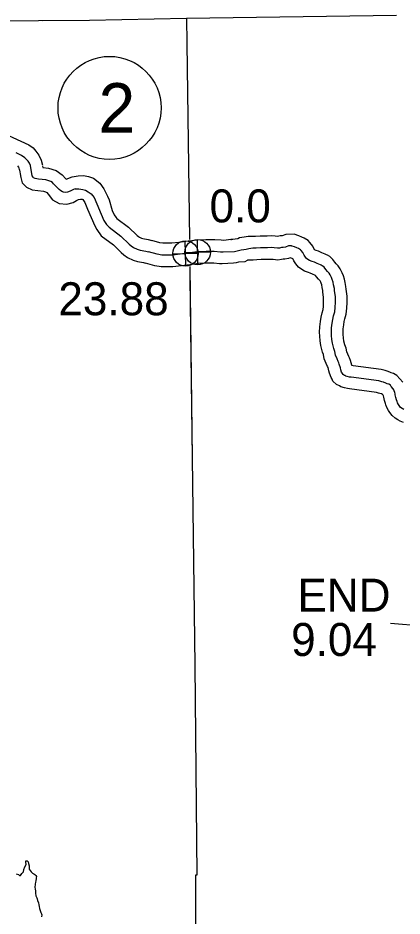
# Model space of a CAD drawing. Extents: x 31699 to 244310, y -8841 to 11474.
# Drawn here: x 135072 to 135400, y 2078 to 2845 of the extents above; entities that cross this region are included whole.
import ezdxf

# ---------------------------------------------------------------- set-up
doc = ezdxf.new("R2010")
doc.units = 0
for name, color, linetype in [('B_Logo', 7, 'Continuous'), ('Level 21', 7, 'Continuous'), ('R_Annotation', 7, 'Continuous'), ('R_Border Notes', 7, 'Continuous'), ('R_Draft', 7, 'Continuous'), ('R_Logo', 7, 'Continuous'), ('S_AREA_CALC', 7, 'Continuous'), ('S_WALL_ANNOT', 7, 'Continuous')]:
    doc.layers.add(name, color=color, linetype=linetype)

msp = doc.modelspace()

# ---------------------------------------------------------------- linework, layer by layer
at = {"layer": 'B_Logo'}
for points in [[(135120.72, 2698.86), (135119.31, 2698.28), (135116.64, 2696.84), (135114.38, 2695.92), (135112.59, 2695.69), (135110.92, 2695.88), (135109.89, 2696.2), (135108.49, 2697.03), (135107.05, 2698.16), (135102.4, 2703.25), (135101.33, 2704.18), (135100.07, 2705.01), (135098.33, 2705.7), (135095.8, 2706.43), (135089.48, 2707.13), (135086.48, 2707.72), (135085.24, 2708.28), (135084.78, 2708.78), (135084, 2710.08), (135082.6, 2718.65), (135081.89, 2720.65), (135080.58, 2722.62), (135077.87, 2725.38), (135075.04, 2727.3), (135070.5, 2729.65)], [(135120.72, 2698.86), (135123.84, 2698.88), (135127.44, 2698.38), (135129.66, 2697.66), (135131.96, 2696.43), (135134.4, 2694.59), (135135.63, 2693.06), (135136.97, 2691.36)], [(135136.97, 2691.36), (135145.3, 2671.87), (135147.55, 2668.42), (135149.7, 2666.15), (135159.94, 2658.53), (135166.93, 2651.72), (135168.62, 2650.25), (135170.61, 2648.8), (135173.89, 2647.28), (135176.18, 2646.61), (135181.14, 2645.75), (135183.55, 2645.15)], [(135395.85, 2517.29), (135395.43, 2518.62), (135394.67, 2520.75), (135394.24, 2522.81), (135394.09, 2523.81), (135393.88, 2525.01), (135393.33, 2526.21), (135392.98, 2527.27), (135392.57, 2528), (135390.74, 2530.04), (135390.26, 2531.1), (135388.65, 2532.01), (135387.38, 2532.4), (135386.04, 2532.98), (135384.23, 2533.62), (135382.76, 2534.07), (135380.21, 2534.76), (135356.65, 2537.9), (135355.24, 2538.15), (135353.24, 2538.52), (135352.03, 2538.9), (135351.36, 2539.36), (135350.89, 2539.55), (135349.89, 2540.01), (135349.55, 2540.34), (135349.34, 2540.87), (135348.39, 2542.26), (135347.7, 2544.25), (135347.34, 2545.91), (135346.43, 2549.24), (135346.01, 2550.37), (135345.46, 2551.43), (135344.5, 2553.68), (135343.26, 2556.67), (135342.61, 2560.07), (135341.71, 2562.52), (135340.52, 2566.98), (135340.14, 2570.25), (135339.69, 2573.71), (135339.66, 2576.45), (135339.8, 2580.19), (135340.35, 2584.2), (135340.84, 2587.35), (135341.53, 2590.36), (135342.48, 2593.78), (135342.9, 2597.53), (135343.04, 2601.93), (135343.04, 2606.74), (135342.43, 2612.01), (135342.21, 2613.81), (135341.57, 2616.74), (135341.07, 2619.27), (135340.37, 2621.46), (135339.81, 2623.12), (135338.58, 2625.31), (135337.63, 2626.83), (135336.21, 2628.34), (135334.92, 2629.99), (135333.43, 2631.84), (135332.42, 2632.9), (135331.74, 2633.22), (135330.8, 2633.74), (135330.27, 2634), (135327.59, 2635.1), (135325.17, 2636.2), (135323.37, 2636.77), (135321.09, 2637.68), (135319.54, 2638.52), (135318.4, 2639.31), (135317.52, 2640.43), (135316.5, 2642.08), (135315.4, 2644.47), (135313.77, 2646.32), (135313.37, 2646.78), (135311.48, 2647.82), (135310.28, 2648.47), (135308.13, 2649.31), (135306.26, 2650.02), (135305.99, 2650.01), (135305.59, 2650.14), (135303.06, 2650.1), (135300.4, 2649.13), (135298.54, 2648.77), (135297.15, 2648.68), (135295.28, 2648.32), (135293.69, 2648.1), (135290.82, 2648.39), (135288.22, 2648.62), (135285.15, 2648.51), (135282.22, 2648.47), (135279.16, 2648.43), (135275.49, 2648.17), (135272.56, 2648.07), (135269.15, 2647.49), (135266.97, 2647.07), (135264.78, 2646.7), (135262.72, 2646.39), (135256.91, 2645.07), (135247.11, 2644.74)], [(135218.69, 2644.15), (135210.55, 2642.95), (135203.81, 2642.33), (135194.94, 2642.33), (135190.96, 2642.95), (135183.55, 2645.15)], [(135247.11, 2644.74), (135244.83, 2644.9), (135239.63, 2645.4), (135232.59, 2645.4), (135225.24, 2645.09), (135218.69, 2644.15)], [(135401.48, 2510.3), (135400, 2511.14), (135398.85, 2512.2), (135397.63, 2513.78), (135396.88, 2514.77), (135396.27, 2515.97), (135395.85, 2517.29)]]:
    msp.add_lwpolyline(points, dxfattribs=at)
at = {"layer": 'Level 21'}
for p, q in [((135215.32, 2632.8), (135214.82, 2654.5)), ((135225.66, 2633.87), (135225.16, 2655.57)), ((135204.22, 2643.4), (135225.92, 2643.9)), ((135214.56, 2644.47), (135236.26, 2644.97))]:
    msp.add_line(p, q, dxfattribs=at)
for centre in [(135215.07, 2643.65), (135225.41, 2644.72)]:
    msp.add_circle(centre, 10.85, dxfattribs=at)
at = {"layer": 'R_Annotation'}
for points in [[(135133.1, 2842.92), (135215.81, 2844.75), (135395.31, 2847.21)], [(135133.1, 2842.92), (135215.81, 2844.75), (135395.31, 2847.21)], [(134586.63, 2837.8), (134717.94, 2839.25), (134894.16, 2840.87), (135045.72, 2842.19), (135133.1, 2842.92)], [(135092.52, 2842.58), (135133.1, 2842.92)]]:
    msp.add_lwpolyline(points, dxfattribs=at)
at = {"layer": 'R_Border Notes'}
msp.add_circle((135150.17, 2767.99), 44, dxfattribs=at)
at = {"layer": 'R_Draft'}
msp.add_lwpolyline([(135070.46, 2113.9), (135072.33, 2113.39), (135073.14, 2112.46), (135074, 2112.47), (135074.8, 2113.14), (135075.32, 2114.22), (135076.7, 2115.57), (135077.01, 2117.57), (135077.85, 2119.71), (135078.89, 2121.93), (135078.61, 2123.79), (135078.73, 2124.86), (135079.72, 2125.07), (135080.6, 2124.08), (135080.95, 2122.55), (135081.43, 2120.68), (135081.58, 2118.88), (135081.59, 2117.88), (135082.41, 2116.56), (135083.08, 2115.63), (135084.29, 2114.31), (135085.5, 2113.79), (135086.3, 2113.13), (135087.31, 2112.34), (135087.65, 2111.47), (135087.53, 2110.47), (135087.54, 2109.54), (135087.22, 2108.27), (135086.77, 2106.46), (135086.72, 2105.33), (135086.59, 2104.59), (135086.42, 2102.39), (135086.63, 2100.66), (135086.85, 2099.46), (135087, 2097.32), (135087.23, 2094.99), (135087.91, 2093.46), (135088.32, 2092.4), (135088.47, 2091.13), (135089.35, 2089.14), (135089.84, 2087.41), (135090.12, 2086.08), (135090.33, 2084.28), (135090.88, 2082.62), (135091.5, 2080.89), (135092.11, 2079.76), (135092.25, 2078.96), (135092.14, 2077.09)], dxfattribs=at)
at = {"layer": 'R_Logo'}
for points in [[(135215.81, 2844.75), (135216.17, 2823.01), (135218.36, 2655.44)], [(135215.81, 2844.75), (135216.17, 2823.01), (135218.35, 2655.71)], [(135218.65, 2632.49), (135220.72, 2468.69), (135222.89, 2292.03), (135224.82, 2112.83), (135223.5, 2112.75), (135224.05, 1931.74), (135226.64, 1752.61), (135227.01, 1577.6)], [(135218.73, 2632.23), (135218.77, 2622.66), (135220.72, 2468.69), (135222.89, 2292.03), (135224.82, 2112.83), (135223.5, 2112.75), (135224.05, 1931.74), (135226.64, 1752.61), (135227.01, 1577.52)]]:
    msp.add_lwpolyline(points, dxfattribs=at)
at = {"layer": 'S_AREA_CALC'}
for p, q in [((135253.73, 2655.46), (135254.32, 2655.45)), ((135386.31, 2514.29), (135386.31, 2514.29))]:
    msp.add_line(p, q, dxfattribs=at)
for points in [[(135049.88, 2750.62), (135081.27, 2736.33), (135084.77, 2733.76), (135087.22, 2731), (135089.72, 2727.55), (135091.7, 2723.42), (135092.77, 2719.09)], [(135071.59, 2718.48), (135072.46, 2717.28), (135072.78, 2716.62), (135073.35, 2714.29)], [(135092.92, 2718.34), (135093.15, 2717.01), (135098.07, 2716.47), (135104.57, 2714.39), (135109.74, 2710.71), (135112.91, 2707.3), (135113.15, 2707.01), (135118.23, 2709.18), (135123.3, 2709.93), (135127.87, 2710.16), (135132.22, 2709.43), (135136.32, 2707.84), (135141.77, 2703.7)], [(135073.2, 2715.04), (135073.77, 2711.62), (135074.36, 2708.46), (135075.62, 2704.07), (135079.22, 2700.16), (135084.04, 2697.89), (135093.88, 2696.81), (135095.51, 2696.29), (135096.49, 2695.6), (135097.74, 2694.24), (135101.54, 2689.49), (135107.19, 2686.43), (135113.73, 2685.82), (135118.94, 2687.28), (135121.82, 2688.97), (135123.71, 2689.77), (135125.28, 2690), (135126.69, 2690.08), (135126.87, 2690.05), (135127.42, 2689.83)], [(135141.77, 2703.7), (135145.26, 2698.9), (135146.83, 2696.04), (135148.43, 2692.54), (135149.77, 2689.51), (135152.53, 2680.41)], [(135127.42, 2689.83), (135128.94, 2687.06), (135130.2, 2684.33), (135131.44, 2681.51), (135137.6, 2667.17), (135139.33, 2664.23), (135139.38, 2664.16)], [(135152.53, 2680.41), (135154.16, 2676.6), (135155.44, 2674.64), (135156.37, 2673.65), (135166.44, 2666.15), (135173.71, 2659.07), (135174.86, 2658.07), (135175.69, 2657.47), (135177.43, 2656.67), (135178.47, 2656.36), (135183.19, 2655.54), (135186.18, 2654.8)], [(135139.38, 2664.16), (135143.03, 2658.65), (135153.44, 2650.9), (135160.15, 2644.37), (135162.38, 2642.42), (135165.53, 2640.13), (135170.36, 2637.9), (135173.9, 2636.85), (135179.08, 2635.95), (135180.93, 2635.5)], [(135218.37, 2654.21), (135217.23, 2654.05), (135209.36, 2652.88), (135203.36, 2652.33), (135195.7, 2652.33), (135193.15, 2652.73), (135186.18, 2654.8)], [(135247.8, 2654.72), (135245.65, 2654.87), (135240.1, 2655.4), (135232.38, 2655.4), (135224.32, 2655.06), (135218.37, 2654.21)], [(135254.32, 2655.45), (135253.88, 2655.47), (135247.8, 2654.72)], [(135400.75, 2533.85), (135395.67, 2539.53), (135392.6, 2541.27), (135390.82, 2541.8), (135389.7, 2542.29), (135387.35, 2543.12), (135385.53, 2543.67), (135382.21, 2544.59), (135358.17, 2547.78), (135357.13, 2547.97), (135357.06, 2548.28), (135355.96, 2552.29), (135355.18, 2554.4), (135354.52, 2555.69), (135353.72, 2557.57), (135352.89, 2559.55), (135352.28, 2562.74), (135351.26, 2565.54), (135350.37, 2568.86), (135350.07, 2571.46), (135349.68, 2574.42), (135349.66, 2576.32), (135349.78, 2579.32), (135350.24, 2582.76), (135350.66, 2585.46), (135351.23, 2587.9), (135352.33, 2591.88), (135352.88, 2596.82), (135353.04, 2601.78), (135353.04, 2607.31), (135352.36, 2613.2), (135352.07, 2615.5), (135351.36, 2618.78), (135350.77, 2621.76), (135349.88, 2624.56), (135349, 2627.2), (135347.18, 2630.42), (135345.59, 2632.96), (135343.81, 2634.85), (135342.75, 2636.21), (135340.94, 2638.46), (135338.38, 2641.12), (135336.35, 2642.1), (135335.41, 2642.62), (135334.34, 2643.14), (135331.56, 2644.28), (135328.78, 2645.55), (135326.73, 2646.2), (135325.38, 2646.73), (135325.32, 2646.82), (135323.87, 2649.98), (135321.28, 2652.92), (135319.73, 2654.69), (135316.28, 2656.6), (135314.48, 2657.56), (135311.72, 2658.64), (135308.01, 2660.04), (135300.83, 2659.94), (135297.72, 2658.8), (135297.28, 2658.71), (135295.88, 2658.62), (135293.64, 2658.19), (135293.5, 2658.17), (135291.77, 2658.35), (135288.48, 2658.64), (135284.9, 2658.51), (135282.08, 2658.47), (135278.74, 2658.42), (135274.96, 2658.16), (135272.31, 2658.06), (135268.48, 2658.01), (135265.27, 2657.61), (135261.23, 2656.94), (135259.73, 2656.14), (135257.52, 2655.91), (135255.49, 2655.54), (135254.92, 2655.48), (135253.73, 2655.46)], [(135386.31, 2514.29), (135385.95, 2515.43), (135385.02, 2518.03), (135384.39, 2521.07), (135384.25, 2522.01), (135384, 2522.55), (135383.99, 2522.59), (135383.44, 2523.2), (135382.37, 2523.67), (135381.1, 2524.12), (135379.98, 2524.46), (135378.22, 2524.94), (135355.12, 2528.01), (135353.46, 2528.31), (135350.8, 2528.8), (135347.61, 2529.82), (135346.53, 2530.55), (135344.17, 2531.61), (135341.02, 2534.68), (135340.44, 2536.16), (135339.38, 2537.7), (135338.05, 2541.55), (135337.62, 2543.54), (135336.9, 2546.18), (135336.84, 2546.33), (135336.41, 2547.16), (135335.28, 2549.8), (135333.63, 2553.79), (135332.94, 2557.39), (135332.17, 2559.5), (135330.67, 2565.1), (135330.21, 2569.03), (135329.7, 2573), (135329.65, 2576.58), (135329.83, 2581.06), (135330.45, 2585.65), (135331.01, 2589.24), (135331.84, 2592.82), (135332.63, 2595.69), (135332.92, 2598.24), (135333.04, 2602.09), (135333.04, 2606.17), (135332.5, 2610.82), (135332.34, 2612.12), (135331.78, 2614.7), (135331.37, 2616.77), (135330.86, 2618.36), (135330.63, 2619.05), (135329.99, 2620.2), (135329.67, 2620.7), (135328.61, 2621.83), (135327.09, 2623.78), (135326.23, 2624.85), (135326.2, 2624.86), (135326.2, 2624.86), (135323.62, 2625.92), (135321.57, 2626.85), (135320, 2627.35), (135316.83, 2628.61), (135314.3, 2629.99), (135311.48, 2631.93), (135309.31, 2634.69), (135307.67, 2637.35), (135306.95, 2638.9), (135306.69, 2639.04), (135306.07, 2639.38), (135304.55, 2639.97), (135304.51, 2639.99), (135303.09, 2639.47), (135299.81, 2638.83), (135298.41, 2638.74), (135296.93, 2638.46), (135293.87, 2638.03), (135289.87, 2638.44), (135287.95, 2638.61), (135285.4, 2638.52), (135282.36, 2638.47), (135279.57, 2638.43), (135276.02, 2638.19), (135272.82, 2638.07), (135269.85, 2638.03), (135268.13, 2637.82), (135267.78, 2637.76), (135265.71, 2636.64), (135260.33, 2636.09), (135258.38, 2635.74), (135256.16, 2635.49), (135246.43, 2634.77)], [(135218.63, 2634.04), (135211.73, 2633.01), (135204.27, 2632.33), (135194.17, 2632.33), (135188.76, 2633.17), (135180.93, 2635.5)], [(135246.43, 2634.77), (135244.01, 2634.93), (135239.15, 2635.4), (135232.79, 2635.4), (135226.16, 2635.12), (135218.63, 2634.04)], [(135401.18, 2499.3), (135398.51, 2500.44), (135396.45, 2501.65), (135394.06, 2503.02), (135391.46, 2505.41), (135389.67, 2507.72), (135388.39, 2509.43), (135386.99, 2512.14), (135386.31, 2514.29)]]:
    msp.add_lwpolyline(points, dxfattribs=at)
at = {"layer": 'S_WALL_ANNOT'}
msp.add_line((135390.08, 2328.04), (135591.35, 2310.13), dxfattribs=at)

# ---------------------------------------------------------------- texts
at = {"layer": 'R_Border Notes'}
msp.add_text('2', height=42.24, dxfattribs=at).set_placement((135140.72, 2746.87))
at = {"layer": 'S_WALL_ANNOT'}
for s, p in [('0.0', (135235.6, 2670.19)), ('23.88', (135106.43, 2590.88)), ('END', (135310.68, 2337.79)), ('9.04', (135305.28, 2299.91))]:
    msp.add_text(s, height=28.16, dxfattribs=at).set_placement(p)

doc.saveas('drawing.dxf')
